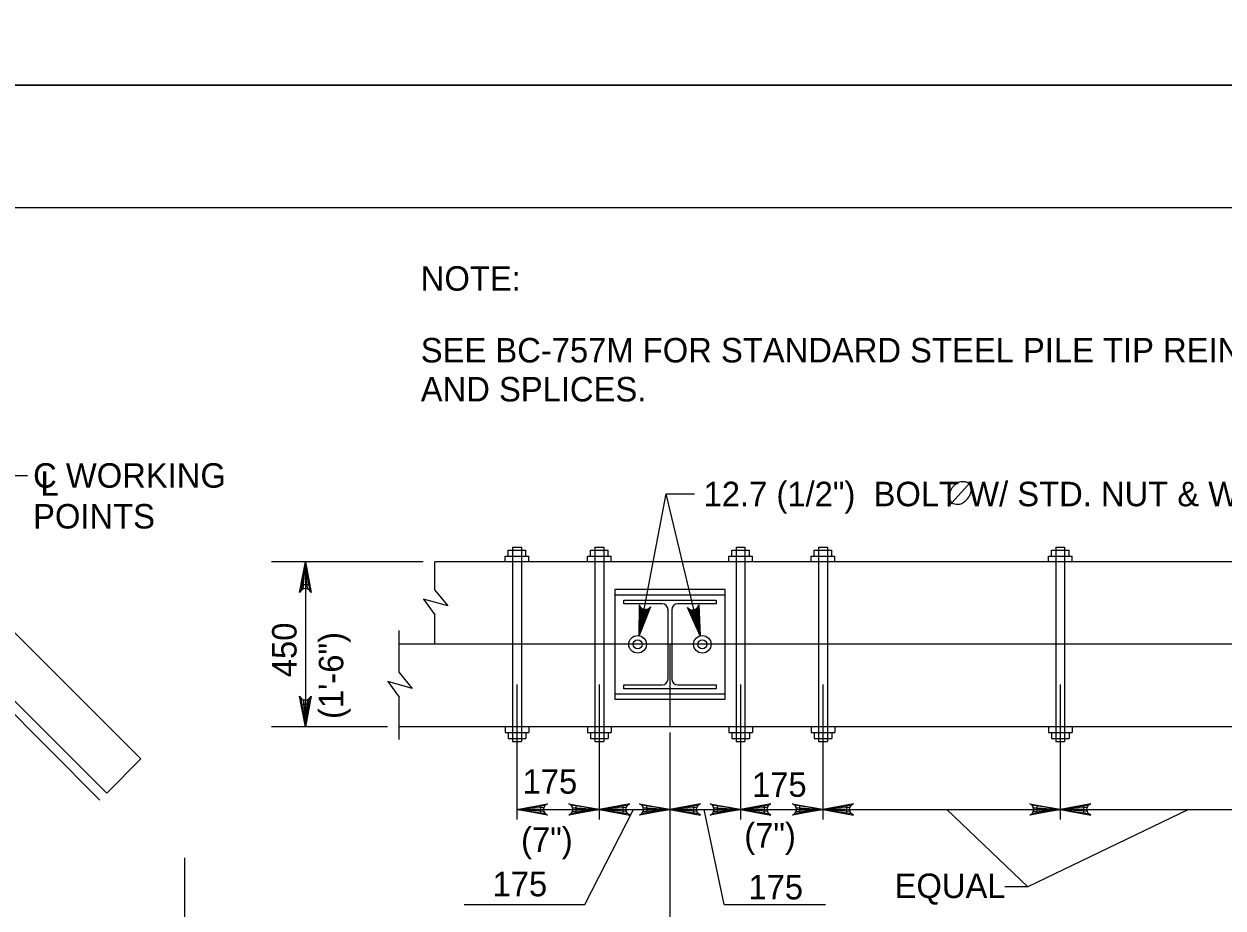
# Model space of a CAD drawing. Extents: x 635440 to 640306, y 296653 to 298484.
# Drawn here: x 639831.5 to 639978.4, y 297146.6 to 297255 of the extents above; entities that cross this region are included whole.
import ezdxf

# ---------------------------------------------------------------- set-up
doc = ezdxf.new("R2010")
doc.units = 0
for name, color, linetype in [('2', 7, 'Continuous'), ('3', 7, 'Continuous'), ('4', 7, 'Continuous'), ('5', 7, 'Continuous'), ('PLT-BNDY', 7, 'Continuous')]:
    doc.layers.add(name, color=color, linetype=linetype)

msp = doc.modelspace()

# ---------------------------------------------------------------- linework, layer by layer
at = {"layer": '2'}
msp.add_line((639316.46, 297232.46), (640102.46, 297232.46), dxfattribs=at)
at = {"layer": '3'}
for p, q in [((639890.43, 297189.75), (639893.31, 297189.75)), ((639890.43, 297189.03), (639890.43, 297189.75)), ((639890.79, 297190.47), (639892.95, 297190.47)), ((639890.79, 297189.75), (639890.79, 297190.47)), ((639891.33, 297190.83), (639892.41, 297190.83)), ((639891.33, 297190.83), (639891.33, 297167.04)), ((639892.41, 297190.83), (639892.41, 297167.04)), ((639892.95, 297189.75), (639892.95, 297190.47)), ((639893.31, 297189.03), (639893.31, 297189.75)), ((639900.52, 297189.03), (639900.52, 297189.75)), ((639900.52, 297189.75), (639903.4, 297189.75)), ((639900.88, 297189.75), (639900.88, 297190.47)), ((639900.88, 297190.47), (639903.04, 297190.47)), ((639901.42, 297190.83), (639902.5, 297190.83)), ((639901.42, 297190.83), (639901.42, 297167.04)), ((639902.5, 297190.83), (639902.5, 297167.04)), ((639903.04, 297189.75), (639903.04, 297190.47)), ((639903.4, 297189.03), (639903.4, 297189.75)), ((639917.82, 297189.75), (639920.71, 297189.75)), ((639917.82, 297189.03), (639917.82, 297189.75)), ((639918.18, 297189.75), (639918.18, 297190.47)), ((639918.18, 297190.47), (639920.35, 297190.47)), ((639918.72, 297190.83), (639919.81, 297190.83)), ((639918.72, 297190.83), (639918.72, 297167.04)), ((639919.81, 297190.83), (639919.81, 297167.04)), ((639920.35, 297189.75), (639920.35, 297190.47)), ((639920.71, 297189.03), (639920.71, 297189.75)), ((639927.92, 297189.03), (639927.92, 297189.75)), ((639927.92, 297189.75), (639930.8, 297189.75)), ((639928.28, 297189.75), (639928.28, 297190.47)), ((639928.28, 297190.47), (639930.44, 297190.47)), ((639928.82, 297190.83), (639929.9, 297190.83)), ((639928.82, 297190.83), (639928.82, 297167.04)), ((639929.9, 297190.83), (639929.9, 297167.04)), ((639930.44, 297189.75), (639930.44, 297190.47)), ((639930.8, 297189.03), (639930.8, 297189.75)), ((639956.99, 297189.75), (639959.88, 297189.75)), ((639956.99, 297189.03), (639956.99, 297189.75)), ((639957.35, 297190.47), (639959.52, 297190.47)), ((639957.35, 297189.75), (639957.35, 297190.47)), ((639957.9, 297190.83), (639958.98, 297190.83)), ((639957.9, 297190.83), (639957.9, 297167.04)), ((639958.98, 297190.83), (639958.98, 297167.04)), ((639959.52, 297189.75), (639959.52, 297190.47)), ((639959.88, 297189.03), (639959.88, 297189.75)), ((640035.06, 297189.03), (639881.81, 297189.03)), ((639881.81, 297185.59), (639881.81, 297189.03)), ((639881.81, 297185.59), (639883.4, 297183.64)), ((639880.42, 297184.48), (639881.81, 297182.57)), ((639883.4, 297183.64), (639880.42, 297184.48)), ((639903.85, 297185.01), (639917.38, 297185.01)), ((639904.97, 297184.37), (639916.26, 297184.37)), ((639904.97, 297183.9), (639904.97, 297184.37)), ((639909.66, 297183.9), (639904.97, 297183.9)), ((639916.26, 297183.9), (639911.57, 297183.9)), ((639916.26, 297184.37), (639916.26, 297183.9)), ((639881.81, 297178.94), (639881.81, 297182.57)), ((639910.38, 297174.69), (639910.38, 297183.18)), ((639910.85, 297183.18), (639910.85, 297174.69)), ((639877.45, 297175.49), (639877.45, 297180.62)), ((640039.42, 297178.94), (639877.45, 297178.94)), ((639910.62, 297178.94), (639910.62, 297168.84)), ((639877.45, 297175.49), (639879.04, 297173.54)), ((639879.04, 297173.54), (639876.06, 297174.39)), ((639876.06, 297174.39), (639877.45, 297172.47)), ((639904.97, 297173.5), (639904.97, 297173.97)), ((639904.97, 297173.97), (639909.66, 297173.97)), ((639916.26, 297173.5), (639904.97, 297173.5)), ((639911.57, 297173.97), (639916.26, 297173.97)), ((639916.26, 297173.97), (639916.26, 297173.5)), ((639877.45, 297167.26), (639877.45, 297172.47)), ((639903.85, 297172.87), (639917.38, 297172.87)), ((640039.42, 297168.84), (639877.45, 297168.84)), ((639890.43, 297168.84), (639890.43, 297168.12)), ((639890.43, 297168.12), (639893.31, 297168.12)), ((639890.79, 297168.12), (639890.79, 297167.4)), ((639892.95, 297168.12), (639892.95, 297167.4)), ((639893.31, 297168.84), (639893.31, 297168.12)), ((639900.52, 297168.84), (639900.52, 297168.12)), ((639900.52, 297168.12), (639903.4, 297168.12)), ((639900.88, 297168.12), (639900.88, 297167.4)), ((639903.04, 297168.12), (639903.04, 297167.4)), ((639903.4, 297168.84), (639903.4, 297168.12)), ((639917.82, 297168.84), (639917.82, 297168.12)), ((639917.82, 297168.12), (639920.71, 297168.12)), ((639918.18, 297168.12), (639918.18, 297167.4)), ((639920.35, 297168.12), (639920.35, 297167.4)), ((639920.71, 297168.84), (639920.71, 297168.12)), ((639927.92, 297168.84), (639927.92, 297168.12)), ((639927.92, 297168.12), (639930.8, 297168.12)), ((639928.28, 297168.12), (639928.28, 297167.4)), ((639930.44, 297168.12), (639930.44, 297167.4)), ((639930.8, 297168.84), (639930.8, 297168.12)), ((639956.99, 297168.84), (639956.99, 297168.12)), ((639956.99, 297168.12), (639959.88, 297168.12)), ((639957.35, 297168.12), (639957.35, 297167.4)), ((639959.52, 297168.12), (639959.52, 297167.4)), ((639959.88, 297168.84), (639959.88, 297168.12)), ((639890.79, 297167.4), (639892.95, 297167.4)), ((639891.33, 297167.04), (639892.41, 297167.04)), ((639900.88, 297167.4), (639903.04, 297167.4)), ((639901.42, 297167.04), (639902.5, 297167.04)), ((639918.18, 297167.4), (639920.35, 297167.4)), ((639918.72, 297167.04), (639919.81, 297167.04)), ((639928.28, 297167.4), (639930.44, 297167.4)), ((639928.82, 297167.04), (639929.9, 297167.04)), ((639957.35, 297167.4), (639959.52, 297167.4)), ((639957.9, 297167.04), (639958.98, 297167.04))]:
    msp.add_line(p, q, dxfattribs=at)
msp.add_lwpolyline([(639903.85, 297172.21), (639917.38, 297172.21), (639917.38, 297185.66), (639903.85, 297185.66)], close=True, dxfattribs=at)
for centre, radius in [((639906.65, 297178.94), 1.08), ((639906.65, 297178.94), 0.56), ((639914.58, 297178.94), 1.08), ((639914.58, 297178.94), 0.56)]:
    msp.add_circle(centre, radius, dxfattribs=at)
for centre, start, end in [((639909.66, 297183.18), 360, 90), ((639911.57, 297183.18), 90, 180), ((639909.66, 297174.69), 270, 360), ((639911.57, 297174.69), 180, 270)]:
    msp.add_arc(centre, 0.72, start, end, dxfattribs=at)
at = {"layer": '4'}
for p, q in [((639828.26, 297199.64), (639831.89, 297199.64)), ((639910.17, 297197.37), (639913.62, 297197.37)), ((639817.94, 297192.73), (639845.78, 297164.89)), ((639810.55, 297190.07), (639840.75, 297159.86)), ((639813.76, 297188.55), (639841.6, 297160.71)), ((639880.37, 297189.03), (639861.79, 297189.03)), ((639865.94, 297189.03), (639865.94, 297168.84)), ((639891.87, 297174.01), (639891.87, 297157.47)), ((639901.96, 297174.01), (639901.96, 297157.47)), ((639919.27, 297174.01), (639919.27, 297157.47)), ((639929.36, 297174.01), (639929.36, 297157.47)), ((639958.44, 297174.01), (639958.44, 297157.47)), ((639876.01, 297168.84), (639861.79, 297168.84)), ((639910.62, 297168.12), (639910.62, 297130.34)), ((639845.78, 297164.89), (639841.6, 297160.71)), ((639891.87, 297158.71), (639958.44, 297158.71)), ((639900.2, 297147.04), (639906.14, 297158.71)), ((639917.24, 297147.04), (639914.81, 297158.71)), ((639944.56, 297158.71), (639954.47, 297149.22)), ((639974.15, 297158.71), (639954.47, 297149.22)), ((639958.44, 297158.71), (640025, 297158.71)), ((639851.12, 297152.76), (639851.12, 297129.62)), ((639954.47, 297149.22), (639951.63, 297149.22)), ((639885.42, 297147.04), (639900.2, 297147.04)), ((639917.24, 297147.04), (639929.67, 297147.04))]:
    msp.add_line(p, q, dxfattribs=at)
for points in [[(639906.85, 297180), (639910.17, 297197.36)], [(639914.33, 297179.99), (639910.17, 297197.36)], [(639865.94, 297189.03), (639866.64, 297185.3), (639866.44, 297185.59), (639866.19, 297185.74), (639865.94, 297185.78), (639865.69, 297185.74), (639865.44, 297185.59), (639865.24, 297185.3), (639865.94, 297189.03), (639865.44, 297185.59), (639865.69, 297185.74), (639865.94, 297189.03), (639865.94, 297185.78), (639866.19, 297185.74), (639865.94, 297189.03), (639866.44, 297185.59)], [(639906.85, 297180), (639906.87, 297183.79), (639906.94, 297183.63), (639907.01, 297183.47), (639907.12, 297183.38), (639907.23, 297183.28), (639907.34, 297183.24), (639907.46, 297183.19), (639907.59, 297183.19), (639907.72, 297183.19), (639907.85, 297183.24), (639907.99, 297183.29), (639908.11, 297183.41), (639908.24, 297183.53), (639906.85, 297180), (639908.11, 297183.41), (639907.99, 297183.29), (639906.85, 297180), (639907.85, 297183.24), (639907.72, 297183.19), (639906.85, 297180), (639907.59, 297183.19), (639907.46, 297183.19), (639906.85, 297180), (639907.34, 297183.24), (639907.23, 297183.28), (639906.85, 297180), (639907.12, 297183.38), (639907.01, 297183.47), (639906.85, 297180), (639906.94, 297183.63)], [(639914.33, 297179.99), (639912.78, 297183.45), (639912.91, 297183.34), (639913.04, 297183.22), (639913.18, 297183.18), (639913.32, 297183.13), (639913.45, 297183.14), (639913.57, 297183.15), (639913.69, 297183.2), (639913.81, 297183.25), (639913.91, 297183.35), (639914.01, 297183.45), (639914.08, 297183.62), (639914.14, 297183.78), (639914.33, 297179.99), (639914.08, 297183.62), (639914.01, 297183.45), (639914.33, 297179.99), (639913.91, 297183.35), (639913.81, 297183.25), (639914.33, 297179.99), (639913.69, 297183.2), (639913.57, 297183.15), (639914.33, 297179.99), (639913.45, 297183.14), (639913.32, 297183.13), (639914.33, 297179.99), (639913.18, 297183.18), (639913.04, 297183.22), (639914.33, 297179.99), (639912.91, 297183.34)], [(639865.94, 297168.84), (639865.24, 297172.57), (639865.44, 297172.29), (639865.69, 297172.14), (639865.94, 297172.1), (639866.19, 297172.14), (639866.44, 297172.29), (639866.64, 297172.57), (639865.94, 297168.84), (639866.44, 297172.29), (639866.19, 297172.14), (639865.94, 297168.84), (639865.94, 297172.1), (639865.69, 297172.14), (639865.94, 297168.84), (639865.44, 297172.29)], [(639891.87, 297158.71), (639895.6, 297159.41), (639895.31, 297159.21), (639895.16, 297158.96), (639895.12, 297158.71), (639895.16, 297158.46), (639895.31, 297158.21), (639895.6, 297158.01), (639891.87, 297158.71), (639895.31, 297158.21), (639895.16, 297158.46), (639891.87, 297158.71), (639895.12, 297158.71), (639895.16, 297158.96), (639891.87, 297158.71), (639895.31, 297159.21)], [(639901.96, 297158.71), (639898.23, 297158.01), (639898.52, 297158.21), (639898.67, 297158.46), (639898.71, 297158.71), (639898.67, 297158.96), (639898.52, 297159.21), (639898.23, 297159.41), (639901.96, 297158.71), (639898.52, 297159.21), (639898.67, 297158.96), (639901.96, 297158.71), (639898.71, 297158.71), (639898.67, 297158.46), (639901.96, 297158.71), (639898.52, 297158.21)], [(639901.96, 297158.71), (639905.69, 297158.01), (639905.4, 297158.21), (639905.26, 297158.46), (639905.21, 297158.71), (639905.26, 297158.96), (639905.4, 297159.21), (639905.69, 297159.41), (639901.96, 297158.71), (639905.4, 297159.21), (639905.26, 297158.96), (639901.96, 297158.71), (639905.21, 297158.71), (639905.26, 297158.46), (639901.96, 297158.71), (639905.4, 297158.21)], [(639910.62, 297158.71), (639906.89, 297158.01), (639907.17, 297158.21), (639907.32, 297158.46), (639907.36, 297158.71), (639907.32, 297158.96), (639907.17, 297159.21), (639906.89, 297159.41), (639910.62, 297158.71), (639907.17, 297159.21), (639907.32, 297158.96), (639910.62, 297158.71), (639907.36, 297158.71), (639907.32, 297158.46), (639910.62, 297158.71), (639907.17, 297158.21)], [(639910.62, 297158.71), (639914.34, 297158.01), (639914.06, 297158.21), (639913.91, 297158.46), (639913.87, 297158.71), (639913.91, 297158.96), (639914.06, 297159.21), (639914.34, 297159.41), (639910.62, 297158.71), (639914.06, 297159.21), (639913.91, 297158.96), (639910.62, 297158.71), (639913.87, 297158.71), (639913.91, 297158.46), (639910.62, 297158.71), (639914.06, 297158.21)], [(639919.27, 297158.71), (639915.54, 297158.01), (639915.82, 297158.21), (639915.97, 297158.46), (639916.02, 297158.71), (639915.97, 297158.96), (639915.82, 297159.21), (639915.54, 297159.41), (639919.27, 297158.71), (639915.82, 297159.21), (639915.97, 297158.96), (639919.27, 297158.71), (639916.02, 297158.71), (639915.97, 297158.46), (639919.27, 297158.71), (639915.82, 297158.21)], [(639919.27, 297158.71), (639922.99, 297158.01), (639922.71, 297158.21), (639922.56, 297158.46), (639922.52, 297158.71), (639922.56, 297158.96), (639922.71, 297159.21), (639922.99, 297159.41), (639919.27, 297158.71), (639922.71, 297159.21), (639922.56, 297158.96), (639919.27, 297158.71), (639922.52, 297158.71), (639922.56, 297158.46), (639919.27, 297158.71), (639922.71, 297158.21)], [(639929.36, 297158.71), (639925.63, 297158.01), (639925.92, 297158.21), (639926.06, 297158.46), (639926.11, 297158.71), (639926.06, 297158.96), (639925.92, 297159.21), (639925.63, 297159.41), (639929.36, 297158.71), (639925.92, 297159.21), (639926.06, 297158.96), (639929.36, 297158.71), (639926.11, 297158.71), (639926.06, 297158.46), (639929.36, 297158.71), (639925.92, 297158.21)], [(639929.36, 297158.71), (639933.09, 297158.01), (639932.8, 297158.21), (639932.65, 297158.46), (639932.61, 297158.71), (639932.65, 297158.96), (639932.8, 297159.21), (639933.09, 297159.41), (639929.36, 297158.71), (639932.8, 297159.21), (639932.65, 297158.96), (639929.36, 297158.71), (639932.61, 297158.71), (639932.65, 297158.46), (639929.36, 297158.71), (639932.8, 297158.21)], [(639958.44, 297158.71), (639954.71, 297158.01), (639954.99, 297158.21), (639955.14, 297158.46), (639955.19, 297158.71), (639955.14, 297158.96), (639954.99, 297159.21), (639954.71, 297159.41), (639958.44, 297158.71), (639954.99, 297159.21), (639955.14, 297158.96), (639958.44, 297158.71), (639955.19, 297158.71), (639955.14, 297158.46), (639958.44, 297158.71), (639954.99, 297158.21)], [(639958.44, 297158.71), (639962.17, 297158.01), (639961.88, 297158.21), (639961.73, 297158.46), (639961.69, 297158.71), (639961.73, 297158.96), (639961.88, 297159.21), (639962.17, 297159.41), (639958.44, 297158.71), (639961.88, 297159.21), (639961.73, 297158.96), (639958.44, 297158.71), (639961.69, 297158.71), (639961.73, 297158.46), (639958.44, 297158.71), (639961.88, 297158.21)]]:
    msp.add_lwpolyline(points, dxfattribs=at)
for points in [[(639865.48, 297186.26), (639866.4, 297186.26), (639865.94, 297189.03)], [(639865.48, 297171.61), (639866.4, 297171.61), (639865.94, 297168.84)], [(639894.75, 297159.19), (639894.75, 297158.23), (639891.87, 297158.71)], [(639899.08, 297159.19), (639899.08, 297158.23), (639901.96, 297158.71)], [(639904.85, 297159.19), (639904.85, 297158.23), (639901.96, 297158.71)], [(639907.73, 297159.19), (639907.73, 297158.23), (639910.62, 297158.71)], [(639913.5, 297159.19), (639913.5, 297158.23), (639910.62, 297158.71)], [(639916.38, 297159.19), (639916.38, 297158.23), (639919.27, 297158.71)], [(639922.15, 297159.19), (639922.15, 297158.23), (639919.27, 297158.71)], [(639926.47, 297159.19), (639926.47, 297158.23), (639929.36, 297158.71)], [(639932.24, 297159.19), (639932.24, 297158.23), (639929.36, 297158.71)], [(639955.55, 297159.19), (639955.55, 297158.23), (639958.44, 297158.71)], [(639961.32, 297158.23), (639961.32, 297159.19), (639958.44, 297158.71)]]:
    msp.add_lwpolyline(points, close=True, dxfattribs=at)
at = {"layer": '5'}
msp.add_line((639944.74, 297195.84), (639947.54, 297198.91), dxfattribs=at)
msp.add_spline([(639947.25, 297198.6), (639947.03, 297198.78), (639946.81, 297198.84), (639946.54, 297198.86), (639946.38, 297198.86), (639946.11, 297198.8), (639945.86, 297198.69), (639945.69, 297198.59), (639945.36, 297198.32), (639945.1, 297197.99), (639944.95, 297197.67), (639944.85, 297197.38), (639944.83, 297197.11), (639944.85, 297196.88), (639944.97, 297196.55), (639945.09, 297196.38), (639945.33, 297196.2), (639945.69, 297196.11), (639946.1, 297196.12), (639946.62, 297196.36), (639947, 297196.69), (639947.29, 297197.09), (639947.48, 297197.5), (639947.54, 297197.96), (639947.46, 297198.26), (639947.26, 297198.6)], degree=3, dxfattribs=at)
at = {"layer": 'PLT-BNDY'}
for points in [[(639276.46, 297841.46), (640117.46, 297841.46), (640117.46, 297247.46), (639276.46, 297247.46)], [(639276.46, 297247.46), (640117.46, 297247.46), (640117.46, 296653.46), (639276.46, 296653.46)]]:
    msp.add_lwpolyline(points, close=True, dxfattribs=at)

# ---------------------------------------------------------------- texts
at = {"layer": '4'}
for s, height, p in [('NOTE:', 3, (639880.08, 297222.27)), ('SEE BC-757M FOR STANDARD STEEL PILE TIP REINFORCEMENTS', 3.0001, (639880.08, 297213.48)), ('AND SPLICES.', 3.0001, (639880.08, 297208.7)), ('C WORKING', 3, (639832.58, 297198.13)), ('L', 3, (639833.48, 297197.14)), ('12.7 (1/2")  BOLT W/ STD. NUT & WASHERS (TYP.)', 3.0001, (639914.74, 297195.86)), ('POINTS', 3, (639832.58, 297193.13)), ('EQUAL', 3, (639938.14, 297147.85))]:
    msp.add_text(s, height=height, dxfattribs=at).set_placement(p)
at = {"layer": '5'}
for s, p in [('450', (639864.86, 297174.91)), ('(1\'-6")', (639870.59, 297169.79))]:
    msp.add_text(s, height=3, rotation=90, dxfattribs=at).set_placement(p)
for s, p in [('175', (639892.56, 297160.63)), ('175', (639920.67, 297160.25)), ('(7")', (639892.37, 297153.51)), ('(7")', (639919.72, 297154.04)), ('175', (639888.88, 297148.06)), ('175', (639920.23, 297147.69))]:
    msp.add_text(s, height=3, dxfattribs=at).set_placement(p)

doc.saveas('drawing.dxf')
